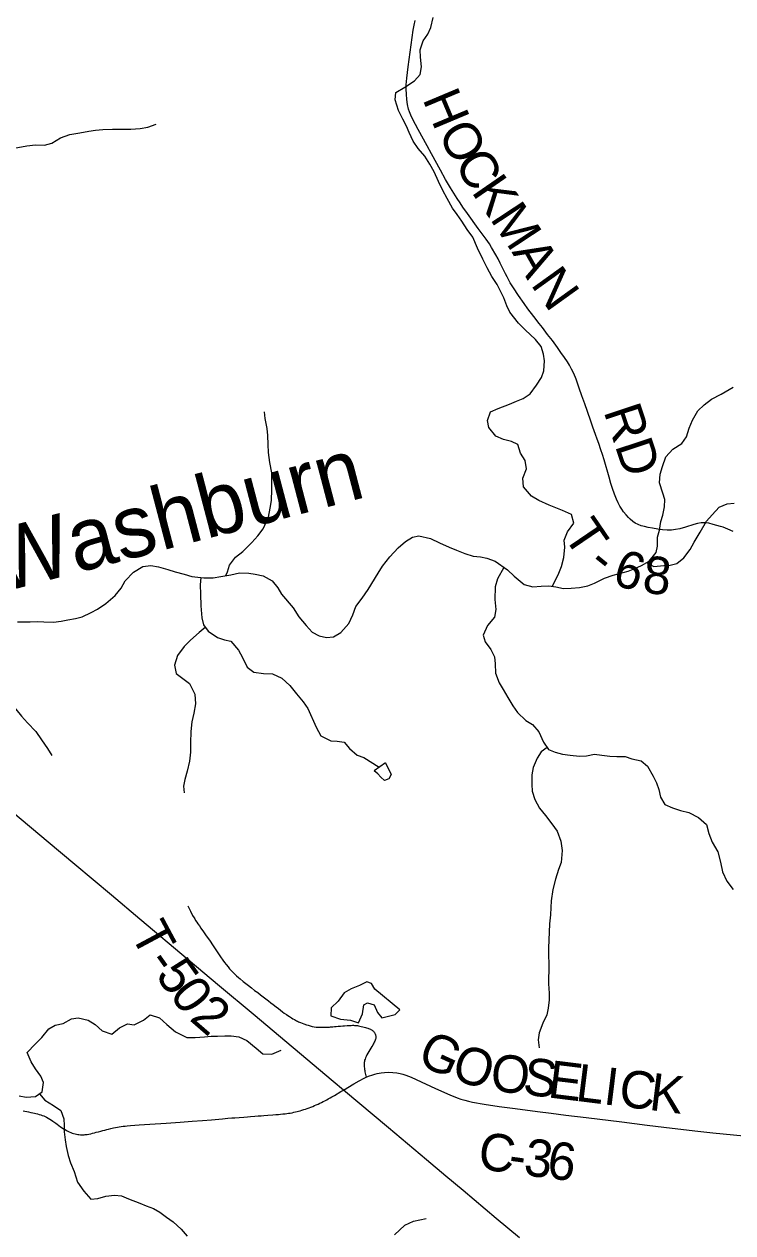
# Model space of a CAD drawing. Extents: x 1451455 to 1749751, y 218250 to 574981.
# Drawn here: x 1588005 to 1593685, y 302693 to 312388 of the extents above; entities that cross this region are included whole.
import ezdxf

# ---------------------------------------------------------------- set-up
doc = ezdxf.new("R2010")
doc.units = 0
for name, color, linetype in [('GM_X_County_Road', 7, 'Continuous'), ('GM_X_County_Road_Text', 7, 'Continuous'), ('GM_X_Minor_Lake', 7, 'Continuous'), ('GM_X_Minor_River', 7, 'Continuous'), ('GM_X_Minor_River_Text', 7, 'Continuous'), ('GM_X_Township_Road', 7, 'Continuous'), ('GM_X_Township_Road_Text', 7, 'Continuous'), ('GM_X_US_Route', 7, 'Continuous')]:
    doc.layers.add(name, color=color, linetype=linetype)

msp = doc.modelspace()

# ---------------------------------------------------------------- linework, layer by layer
at = {"layer": 'GM_X_County_Road'}
for points in [[(1590746, 303940.5), (1590764.6, 303949.2), (1590798.8, 303961.7), (1590815.6, 303966.6), (1590834, 303971.4), (1590866.7, 303977.4), (1590893.1, 303980.2), (1590926.2, 303981.2), (1590959.4, 303979.7), (1590992.3, 303975.6), (1591018.4, 303970.6), (1591040.4, 303964.8), (1591063, 303958), (1591084.7, 303950), (1591106, 303941.1), (1591148.2, 303922.6), (1591303.3, 303851.3), (1591417, 303800.5), (1591474.5, 303777), (1591504.4, 303766), (1591536.3, 303756.2), (1591566, 303748.2), (1591599.6, 303740.6), (1591693, 303724.3), (1591813.2, 303707.2), (1591940, 303690.6), (1592118.8, 303666.7), (1592229.3, 303651.9), (1592346.4, 303637.2), (1592509.3, 303618.1), (1592795.8, 303583.1), (1592997.5, 303557.7), (1593199.4, 303533.7), (1593404.7, 303509.4), (1593525.2, 303495.7), (1593773.3, 303470.8)], [(1590563.8, 303838.3), (1590648.2, 303887.1), (1590690.7, 303912.2), (1590731.5, 303933.8), (1590746, 303940.5)], [(1587996.9, 303672.5), (1588010.8, 303669), (1588026, 303665.5), (1588039.9, 303662.5), (1588058.6, 303658.6), (1588075.1, 303655.1), (1588086.8, 303652.5), (1588098.5, 303649.9), (1588111.1, 303646.8), (1588124.5, 303643), (1588138.4, 303638.6), (1588149.7, 303634.7), (1588161.4, 303630.4), (1588172.3, 303626), (1588182.7, 303621.2), (1588197.4, 303613.4), (1588210.5, 303605.6), (1588223.1, 303597.4), (1588235.2, 303588.7), (1588249.5, 303578.7), (1588258.6, 303571.8), (1588269.5, 303563.5), (1588283.4, 303553.5), (1588296.4, 303544.4), (1588310.7, 303535.3), (1588321.5, 303527.4), (1588333.8, 303521.1), (1588344.6, 303514.9), (1588355, 303509.3), (1588366.3, 303503.6), (1588380.2, 303497.1), (1588390.6, 303493.2), (1588399.8, 303489.6), (1588412.7, 303486.3), (1588423.1, 303484.1), (1588434, 303482.4), (1588444.4, 303481.1), (1588455.7, 303480.2), (1588467, 303479.7), (1588476.5, 303479.7), (1588485.6, 303479.5), (1588494.8, 303480.6), (1588509.5, 303482.4), (1588522.5, 303485), (1588538.6, 303488.4), (1588553.4, 303491.9), (1588567.7, 303495.4), (1588582.9, 303499.3), (1588601.5, 303504.1), (1588620.6, 303509.3), (1588634.5, 303513.2), (1588651, 303517.5), (1588666.6, 303521.4), (1588680.5, 303524.9), (1588698.8, 303528.8), (1588721.2, 303534.2), (1588737.2, 303537.5), (1588752.1, 303539.6), (1588766.9, 303542.7), (1588781.7, 303545.3), (1588798.1, 303547.5), (1588814.2, 303549.6), (1588831.1, 303551.4), (1588856.3, 303553.5), (1588893.2, 303556.6), (1588926.6, 303558.7), (1589013.4, 303564.8), (1589144.1, 303573.5), (1589256, 303581.7), (1589351.5, 303589.1), (1589433.1, 303595.2), (1589505.6, 303600.4), (1589594.2, 303608.2), (1589638.4, 303611.6), (1589668.4, 303614.3), (1589694, 303616), (1589727.8, 303618.7), (1589766, 303621.7), (1589795.5, 303623.8), (1589820.3, 303626), (1589853.3, 303628.6), (1589879.3, 303630.4), (1589904, 303632.1), (1589926.2, 303633.8), (1589957.4, 303636), (1589998.2, 303639.5), (1590022.5, 303641.2), (1590043.8, 303643), (1590060.7, 303644.7), (1590077.2, 303646.4), (1590096.8, 303648.6), (1590110.6, 303650.3), (1590122.8, 303652.1), (1590136.7, 303654.2), (1590151.9, 303656.8), (1590166.6, 303659.9), (1590180.3, 303662.9), (1590192.2, 303666), (1590203.5, 303668.8), (1590216.5, 303672.5), (1590230.4, 303676.4), (1590247.8, 303681.6), (1590260.4, 303685.9), (1590274.3, 303690.7), (1590288.2, 303695.9), (1590302, 303701.1), (1590317.7, 303707.2), (1590332.9, 303713.3), (1590345.9, 303719.1), (1590361.1, 303725.8), (1590375.4, 303732.1), (1590388.8, 303738.9), (1590401.9, 303745.4), (1590415.7, 303752.3), (1590430.1, 303760.2), (1590442.2, 303766.6), (1590456.6, 303774.9), (1590470.4, 303783.2), (1590491.9, 303795.7), (1590544.4, 303826.5), (1590563.8, 303838.3)]]:
    msp.add_lwpolyline(points, dxfattribs=at)
at = {"layer": 'GM_X_Minor_Lake'}
for points in [[(1590815.2, 304647.8), (1590787.8, 304694.2), (1590751.9, 304706.7), (1590693.5, 304677.5), (1590625.1, 304650.3), (1590570.6, 304619), (1590521.7, 304551.6), (1590465, 304498.3), (1590464.2, 304434.3), (1590539.9, 304407.2), (1590621.9, 304400.2), (1590683.6, 304377.3), (1590716.6, 304448.9), (1590727.5, 304520.9), (1590757.7, 304538.5), (1590809.6, 304521.8), (1590836.8, 304459.4), (1590872.3, 304418.8), (1590924.5, 304430.2), (1590978.7, 304445.5), (1591017.2, 304481)], [(1591017.2, 304481), (1590815.2, 304647.8)]]:
    msp.add_lwpolyline(points, dxfattribs=at)
at = {"layer": 'GM_X_Minor_River'}
for points in [[(1592236.7, 307878.4), (1592264.1, 307927.8), (1592290.9, 307983.5), (1592311.5, 308037.3), (1592330.5, 308111.2), (1592339.5, 308193.1), (1592332.3, 308249.3), (1592359.1, 308315), (1592412.1, 308386.4), (1592390.9, 308454.7), (1592321.3, 308487.7), (1592265.5, 308508.5), (1592213.7, 308531.2), (1592130.1, 308566.3), (1592072.5, 308603.1), (1592007.4, 308678.1), (1592002.3, 308746.2), (1592031.3, 308821.9), (1592020.1, 308888.2), (1591982.8, 308946.7), (1591961.7, 309017.1), (1591909.9, 309039.8), (1591848.1, 309056.6), (1591784.4, 309083.5), (1591729.2, 309154.3), (1591719.9, 309208.5), (1591742.8, 309278.3), (1591805.2, 309305.5), (1591895.7, 309340.3), (1591950.1, 309365.6), (1592004.4, 309386.9), (1592060.9, 309422.2), (1592111.8, 309491.6), (1592152.6, 309553.1), (1592169.3, 309607), (1592176.3, 309687), (1592167, 309741.2), (1592147.8, 309803.5), (1592104.5, 309858.1), (1592021.4, 309935.3), (1591968, 309990.1), (1591899.1, 310079.1), (1591873.7, 310129.5), (1591848.5, 310194), (1591823.1, 310246.3), (1591795.8, 310300.8), (1591754.6, 310365.4), (1591717.4, 310434), (1591682.3, 310504.5), (1591639.3, 310591.2), (1591600.4, 310679.8), (1591555.2, 310742.5), (1591512, 310809.2), (1591474.6, 310861.7), (1591439.2, 310912.3), (1591396.2, 310988.9), (1591361, 311053.5), (1591325.8, 311126), (1591290.8, 311204.6), (1591255.5, 311265.1), (1591216.3, 311329.7), (1591163.1, 311390.5), (1591121.8, 311451.1), (1591090.6, 311519.6), (1591069.2, 311570), (1591039.9, 311626.4), (1591004.8, 311697), (1590977.8, 311781.5), (1590984.6, 311841.4), (1591055.2, 311882.5), (1591133.9, 311933.6), (1591178.6, 311985), (1591189.4, 312047), (1591182.3, 312123.1), (1591179.1, 312183.3), (1591202, 312255), (1591240.7, 312308.6), (1591265.4, 312362.3), (1591282.5, 312442.2)], [(1587597, 311422.2), (1587686, 311386.7), (1587756, 311381.8), (1587828.1, 311386.8), (1587890.2, 311390), (1587954.4, 311399.1), (1588026.6, 311412.2), (1588094.7, 311419.3), (1588168.8, 311418.3), (1588227, 311433.6), (1588295.6, 311476.7), (1588372.1, 311503.7), (1588450.3, 311516.7), (1588524.5, 311529.8), (1588576.7, 311537.1), (1588636.8, 311544.3), (1588712.9, 311547.3), (1588785, 311546.3), (1588861, 311547.3), (1588935.1, 311550.3), (1588995.4, 311563.5), (1589061.7, 311586.7)], [(1593139.1, 308574.9), (1593123.7, 308627.1), (1593096.7, 308709.6), (1593103.6, 308779.6), (1593120.4, 308839.4), (1593147.4, 308919.1), (1593204.2, 308978.5), (1593276.9, 309023.5), (1593313.6, 309077.1), (1593336.5, 309148.9), (1593361.3, 309212.6), (1593404.3, 309286.1), (1593455, 309335.5), (1593515.6, 309380.7), (1593592.2, 309421.8), (1593687, 309476.5)], [(1589621.2, 307964.8), (1589634.7, 307994.9), (1589651.4, 308048.7), (1589698.3, 308112.1), (1589756.9, 308159.4), (1589829.9, 308230.5), (1589878.6, 308284), (1589921.3, 308339.5), (1589962.6, 308433), (1589977.5, 308504.9), (1589986.3, 308568.8), (1589989.4, 308654.9), (1589990.3, 308723), (1589989.1, 308789.1), (1589974.1, 308871.3), (1589963.2, 308953.6), (1589962, 309017.7), (1589958.9, 309089.8), (1589953.6, 309145.9), (1589936.6, 309224.3), (1589931.3, 309278.4)], [(1587950.2, 307594.7), (1588052.3, 307593.4), (1588108.4, 307596.6), (1588162.4, 307593.9), (1588240.4, 307590.9), (1588302.6, 307600.1), (1588354.7, 307609.4), (1588416.9, 307620.6), (1588469.1, 307633.9), (1588541.7, 307669), (1588594, 307696.3), (1588658.7, 307741.5), (1588733.5, 307804.6), (1588782.3, 307864), (1588815.1, 307923.6), (1588880.1, 307992.9), (1588956.7, 308037.9), (1589020.8, 308045.1), (1589080.8, 308036.2), (1589156.5, 308013.2), (1589214.4, 307994.4), (1589288.2, 307977.4), (1589350, 307958.6), (1589446, 307947.3), (1589520, 307946.3), (1589582.2, 307957.5), (1589662.5, 307972.5), (1589730.7, 307987.6), (1589804.7, 307984.6), (1589856.7, 307977.9), (1589920.6, 307963), (1589994.1, 307922), (1590039.5, 307867.4), (1590066.8, 307814.9), (1590161.5, 307705.6), (1590206.6, 307634.9), (1590265.8, 307566), (1590313.2, 307511.3), (1590368.8, 307480.6), (1590428.7, 307467.8), (1590484.9, 307475), (1590543.3, 307508.3), (1590606.3, 307581.5), (1590639.2, 307649.2), (1590664.1, 307716.9), (1590715, 307784.3), (1590761.9, 307853.8), (1590843.6, 307984.8), (1590878.4, 308040.4), (1590935.4, 308115.7), (1591002.3, 308186.9), (1591061, 308238.2), (1591117.5, 308273.5), (1591167.7, 308284.8), (1591261.5, 308261.6), (1591335.2, 308228.5), (1591412.8, 308193.5), (1591470.5, 308168.7), (1591538.2, 308141.7), (1591604, 308120.8), (1591662, 308116.1), (1591713.9, 308105.4), (1591779.6, 308080.5), (1591878.8, 308011.1), (1591932.2, 307960.3), (1592013.5, 307893.1), (1592083.3, 307876.2), (1592149.4, 307881.3), (1592209.5, 307882.5), (1592267.4, 307873.7), (1592327.3, 307862.9), (1592389.4, 307864.1), (1592457.5, 307869.2), (1592523.8, 307884.3), (1592576.1, 307903.6), (1592656.7, 307944.6), (1592725, 307969.7), (1592845.5, 308000.2), (1592899.8, 308021.5), (1592952.2, 308046.8), (1593014.7, 308082), (1593069.6, 308149.3), (1593080.3, 308201.2), (1593081.2, 308273.3), (1593097.9, 308329.1), (1593108.8, 308399.1), (1593123.5, 308450.9), (1593136.3, 308516.8), (1593139.1, 308574.9)], [(1592994.2, 308070.4), (1593052.2, 308037.4), (1593132.4, 308046.4), (1593182.4, 308049.7), (1593236.7, 308063), (1593293.2, 308106.3), (1593342.2, 308175.7), (1593374.9, 308233.3), (1593424, 308314.8), (1593475.2, 308402.2), (1593519.9, 308453.6), (1593576.6, 308513), (1593641.1, 308540.1), (1593697.2, 308545.4)], [(1591850.3, 308031), (1591797.9, 307940.1), (1591779, 307874.2), (1591777.7, 307772.1), (1591786.7, 307691.9), (1591773.9, 307632), (1591719, 307564.7), (1591684, 307487.1), (1591699.4, 307432.8), (1591744.6, 307372.2), (1591773.9, 307313.7), (1591779.2, 307257.6), (1591782.2, 307181.5), (1591811.3, 307105), (1591844.6, 307050.5), (1591881.9, 306987.9), (1591923, 306919.3), (1591958.4, 306866.8), (1592025.6, 306803.8), (1592079.3, 306771.1), (1592130.6, 306712.3), (1592167.5, 306627.8), (1592208.8, 306569.1), (1592260.6, 306548.4), (1592320.5, 306533.6), (1592382.4, 306524.8), (1592456.4, 306515.8), (1592512.4, 306519), (1592576.7, 306532.2), (1592636.6, 306523.4), (1592700.6, 306516.5), (1592754.6, 306513.8), (1592822.6, 306512.9), (1592876.4, 306494.2), (1592950.3, 306479.2), (1593001.8, 306436.4), (1593046.8, 306355.8), (1593074.2, 306303.3), (1593093.5, 306249), (1593106.7, 306186.8), (1593140, 306128.3), (1593201.7, 306101.4), (1593265.5, 306080.5), (1593333.4, 306063.6), (1593408.9, 306024.6), (1593474.2, 305967.6), (1593493.4, 305897.3), (1593518.5, 305826.9), (1593565.5, 305748.2), (1593586.5, 305665.9), (1593601.6, 305589.6), (1593636.6, 305515), (1593687.8, 305448.3)], [(1589422.1, 307950.1), (1589415.2, 307891.7), (1589418.3, 307815.5), (1589421.1, 307723.4), (1589429.9, 307625.2), (1589441.2, 307571), (1589478.6, 307520.4), (1589554, 307469.4), (1589609.8, 307450.6), (1589661.7, 307437.9), (1589722.8, 307367), (1589756.1, 307308.5), (1589793.2, 307231.9), (1589844.7, 307189.2), (1589922.6, 307180.2), (1589996.7, 307177.2), (1590070.3, 307142.2), (1590135.6, 307083.2), (1590186.8, 307016.5), (1590240, 306953.7), (1590279.4, 306899.1), (1590345.5, 306750.1), (1590382.7, 306679.5), (1590462.2, 306638.4), (1590514.2, 306635.7), (1590570.2, 306629), (1590611.6, 306578.4), (1590675, 306525.5), (1590726.8, 306506.8), (1590850.8, 306428.1)], [(1587704.9, 307618.8), (1587701.5, 307554), (1587724.6, 307485.6), (1587739.8, 307423.3), (1587748.7, 307335.1), (1587773.6, 307240.7), (1587786.9, 307188.5), (1587802.1, 307128.2), (1587829.4, 307063.8), (1587858.6, 307001.3), (1587895.9, 306944.7), (1587937.3, 306894.1), (1587984.6, 306837.5), (1588032, 306784.8), (1588099.2, 306715.8), (1588144.3, 306647.1), (1588191.5, 306578.4), (1588226.8, 306521.9)], [(1589456.9, 307549.7), (1589408.4, 307509.3), (1589339.5, 307446.2), (1589286.8, 307396.8), (1589233.9, 307325.4), (1589208.9, 307245.7), (1589222, 307179.4), (1589275.6, 307138.7), (1589329.1, 307099.9), (1589372, 307013.3), (1589377.1, 306935.1), (1589364.1, 306861.2), (1589349.2, 306791.3), (1589340.2, 306713.4), (1589339.1, 306623.3), (1589338.1, 306549.2), (1589329.2, 306477.3), (1589312.1, 306395.4), (1589293.3, 306329.6), (1589282.6, 306275.7), (1589287.9, 306223.6)], [(1592197.2, 306585.6), (1592148.5, 306551.9), (1592117.9, 306500.3), (1592084.9, 306426.6), (1592074.1, 306366.7), (1592073.1, 306288.7), (1592076.5, 306236.6), (1592097.6, 306168.2), (1592134.8, 306099.6), (1592184.1, 306040.9), (1592235.3, 305974.2), (1592276.6, 305915.6), (1592305.6, 305835.1), (1592316.6, 305758.9), (1592309.4, 305664.9), (1592288.7, 305607.1), (1592263.6, 305529.4), (1592242.6, 305447.6), (1592229.4, 305355.7), (1592226.7, 305303.6), (1592224, 305243.6), (1592217, 305171.7), (1592212.2, 305105.7), (1592209.4, 305043.6), (1592206.6, 304977.6), (1592207.9, 304927.5), (1592210.9, 304843.4), (1592208.9, 304691.3), (1592212, 304615.2), (1592213.3, 304561.1), (1592204.4, 304495.2), (1592195.7, 304441.3), (1592162.8, 304373.6), (1592133.8, 304298), (1592125.1, 304242), (1592132.3, 304175.9)], [(1590900.4, 306462.4), (1590947.2, 306369.7), (1590928.7, 306333.9), (1590894.5, 306320.4), (1590864.9, 306348.8), (1590839.2, 306375.2), (1590809.5, 306399.6)], [(1590900.4, 306462.4), (1590809.5, 306399.6)], [(1587965.8, 303790.8), (1588021.7, 303780.1), (1588095.9, 303787.1), (1588148.4, 303824.4), (1588159.3, 303898.3), (1588138, 303948.7), (1588094.7, 304007.3), (1588061.4, 304063.8), (1588028.3, 304138.3), (1588093.2, 304207.5), (1588145.9, 304258.8), (1588202.9, 304328.1), (1588253.3, 304357.5), (1588317.5, 304372.6), (1588384.1, 304409.8), (1588438.2, 304417.1), (1588518.1, 304400), (1588573.6, 304363.2), (1588631.1, 304314.5), (1588706.8, 304285.4), (1588769.5, 304336.6), (1588831.9, 304369.8), (1588885.9, 304361.1), (1588960.4, 304400.2), (1589015, 304441.5), (1589088.8, 304418.5), (1589148.1, 304363.7), (1589217.4, 304304.7), (1589308.9, 304259.4), (1589375, 304258.6), (1589449.1, 304265.6), (1589503.3, 304270.9), (1589553.3, 304270.2), (1589613.4, 304273.4), (1589665.4, 304272.7), (1589725.4, 304263.9), (1589789.1, 304237.1), (1589864.3, 304174), (1589917.8, 304129.2), (1589989.8, 304126.3), (1590064.3, 304157.3)], [(1588126.8, 303809.1), (1588169.5, 303756.1), (1588239.1, 303715.1), (1588298.6, 303674.3), (1588321.8, 303608), (1588325.1, 303553.9), (1588326.4, 303503.8), (1588333.6, 303439.7), (1588342.9, 303385.5), (1588358, 303313.2), (1588377.3, 303255), (1588404.4, 303184.5), (1588433.3, 303098.1), (1588484.5, 303027.4), (1588539.7, 302962.6), (1588595.8, 302967.8), (1588660.1, 302987), (1588728.3, 302996.1), (1588784.3, 302989.4), (1588840, 302964.6), (1588931.6, 302931.4), (1588983.4, 302908.7), (1589041.2, 302887.9), (1589092.9, 302859.2), (1589146.4, 302818.4), (1589200, 302781.7), (1589263.3, 302722.8), (1589312.6, 302666.1)], [(1590974.1, 302676.1), (1591055.2, 302755.1), (1591125.7, 302786.1), (1591226, 302808.8)]]:
    msp.add_lwpolyline(points, dxfattribs=at)
at = {"layer": 'GM_X_Township_Road'}
for points in [[(1593587.1, 308359.9), (1593528.5, 308376.3), (1593492.7, 308384.9), (1593472.7, 308388.2), (1593453.2, 308389.7), (1593432.8, 308389.2), (1593401.5, 308383.8), (1593371.5, 308375.2), (1593306.2, 308353.3), (1593261.7, 308341.5), (1593226.3, 308334.6), (1593194.1, 308330.6), (1593159.8, 308329.6), (1593121.9, 308332.3), (1593084.6, 308336.5), (1593040.7, 308344.4), (1593007.4, 308350.4), (1592976.4, 308358.2), (1592951.5, 308365.6), (1592926.7, 308374.3), (1592903.6, 308385.6), (1592884.1, 308398.9), (1592862, 308418.1), (1592847.9, 308431.7), (1592830.5, 308451.3), (1592810.3, 308477), (1592795.7, 308498.7), (1592780, 308523.4), (1592766.3, 308549.4), (1592752.8, 308579), (1592736.9, 308618.3), (1592720.9, 308664.3), (1592708.4, 308704.8), (1592693.4, 308754.7), (1592653.8, 308892.9), (1592640.1, 308936.7), (1592627.6, 308974), (1592610.7, 309023.6), (1592597.7, 309060.7), (1592584.5, 309097.8), (1592563.6, 309156.5), (1592544, 309212.1), (1592498.4, 309341.9), (1592475.9, 309406.6), (1592454.7, 309468.5), (1592429.8, 309539.7), (1592410.7, 309585), (1592393.4, 309620.4), (1592376.1, 309651.9), (1592359, 309679.7), (1592335.6, 309715.1), (1592307.5, 309755.2), (1592279.6, 309795.3), (1592238.9, 309850.7), (1592200.6, 309899.8), (1592158.4, 309954.1), (1592132.2, 309987.6), (1592090.5, 310042.4), (1592043.4, 310105.4), (1592012.6, 310147.8), (1591967.5, 310212.3), (1591927.4, 310272.3), (1591900.7, 310314.1), (1591877.1, 310360.5), (1591863.4, 310386.6), (1591842.8, 310427.6), (1591820.6, 310471.4), (1591803.7, 310506.1), (1591786.7, 310538.6), (1591751.5, 310597.8), (1591734, 310625.5), (1591707.5, 310663), (1591644, 310750.6), (1591558, 310870.5), (1591522.4, 310921.5), (1591498.8, 310956.6), (1591476.6, 310990.6), (1591423.2, 311075.6), (1591383, 311143.2), (1591340.9, 311217.2), (1591269.7, 311348.9), (1591235, 311412.2), (1591162.3, 311544.5), (1591121, 311622.8), (1591104.5, 311658.5), (1591093.9, 311686), (1591086.9, 311707.9), (1591078.6, 311743), (1591072.4, 311785.1), (1591068.7, 311827.6), (1591066.9, 311867), (1591067.4, 311903), (1591071.5, 311955.3), (1591082.4, 312046.5), (1591121.9, 312339.1), (1591129.9, 312381), (1591139.4, 312419.2)], [(1593686.9, 308319.7), (1593645.4, 308338.6), (1593609, 308352.9), (1593587.1, 308359.9)], [(1589315.9, 305316.9), (1589338.4, 305272.7), (1589355.2, 305239.4), (1589366.3, 305219.5), (1589371.8, 305210.8), (1589379.6, 305199.1), (1589389.2, 305184.5), (1589397.9, 305171.7), (1589409.2, 305155.7), (1589421.8, 305137.4), (1589443.4, 305106.6), (1589464, 305076.7), (1589489.4, 305039.4), (1589519, 304995.9), (1589541.3, 304962.5), (1589563.7, 304930), (1589578.4, 304908.2), (1589597.2, 304881.5), (1589611.4, 304862.3), (1589624, 304845.3), (1589639.6, 304825.8), (1589651.9, 304811.9), (1589666.5, 304795.8), (1589678.8, 304783.1), (1589693, 304768.9), (1589707.1, 304755.8), (1589722.9, 304741.6), (1589736.8, 304729.9), (1589760.7, 304710.3), (1589781.6, 304693.4), (1589803, 304676.3), (1589827.6, 304657), (1589852.3, 304638.1), (1589876.8, 304619.6), (1589899.3, 304602.4), (1589930.8, 304578.4), (1589963.4, 304553.7), (1589982.9, 304538.5), (1590001.6, 304524.2), (1590025.5, 304505.5), (1590043.2, 304491.6), (1590058.9, 304479.4), (1590076.7, 304465.6), (1590089.7, 304455.6), (1590107.1, 304443.4), (1590118.8, 304435.6), (1590131.8, 304427.3), (1590146.6, 304418.3), (1590159.2, 304410.9), (1590170.6, 304404), (1590180.8, 304398.3), (1590188.5, 304394.5), (1590196.9, 304390.1), (1590204.3, 304386.6), (1590219.5, 304379.6), (1590233.4, 304374), (1590247.2, 304368.8), (1590266.8, 304361.8), (1590280.3, 304357.5), (1590296.3, 304353.1), (1590313.2, 304349.2), (1590329.3, 304346.2), (1590344.9, 304344), (1590361, 304342.7), (1590384, 304341.8), (1590401.1, 304341.5), (1590415.4, 304341.8), (1590429.3, 304342.5), (1590440.8, 304343.2), (1590451.7, 304343.9), (1590461.7, 304344.6), (1590469.3, 304345), (1590479, 304345.7), (1590492.5, 304347.1), (1590506.4, 304348.4), (1590522, 304349.7), (1590540.7, 304351.4), (1590558, 304353.1), (1590571.7, 304354.4), (1590592.8, 304355.7), (1590608.4, 304356.5), (1590618.3, 304356.8), (1590626.4, 304357), (1590635.9, 304357.5), (1590645.9, 304357.5), (1590653, 304357.3), (1590660.7, 304356.6), (1590669.4, 304355.7), (1590677.4, 304354.9), (1590686.1, 304353.6), (1590695.9, 304351.7), (1590706.9, 304349.2), (1590719.9, 304346.2), (1590731.2, 304343.3), (1590740.7, 304340.6), (1590749.4, 304337.9), (1590759.6, 304335), (1590766.1, 304332.6), (1590773.8, 304329.6), (1590780.7, 304326.3), (1590784.8, 304324.1), (1590789.8, 304321.1), (1590793.7, 304318.4), (1590797.4, 304315.7), (1590800.6, 304313.1), (1590804.3, 304309.6), (1590807.6, 304306.1), (1590810, 304303.1), (1590812.1, 304300.1), (1590814.5, 304295.8), (1590816.9, 304291.6), (1590818.9, 304287.7), (1590820.6, 304283.2), (1590821.9, 304279.2), (1590823.4, 304274), (1590824.3, 304270.6), (1590824.7, 304266.6), (1590824.9, 304262.5), (1590824.5, 304257.1), (1590823.7, 304252.4), (1590821.9, 304246.4), (1590818.4, 304237.5), (1590815, 304229.7), (1590811.7, 304222.6), (1590807.6, 304214.5), (1590802.8, 304206.2), (1590798.5, 304199.3), (1590790.7, 304186.7), (1590783.3, 304175), (1590774.6, 304160.6), (1590767.2, 304148.1), (1590759.4, 304133.7), (1590752.7, 304120.1), (1590746.4, 304106.8), (1590741.8, 304096.6), (1590737.5, 304086.7), (1590734, 304076.7), (1590731.9, 304067.1), (1590730.5, 304058), (1590729.6, 304050.6), (1590729.7, 304041.5), (1590730, 304033.4), (1590730.8, 304025.2), (1590731.9, 304013.7), (1590733.1, 304004.2), (1590734.9, 303993.8), (1590736.4, 303984), (1590738.6, 303974), (1590740.7, 303964), (1590743.3, 303952.3), (1590746, 303940.5)]]:
    msp.add_lwpolyline(points, dxfattribs=at)
at = {"layer": 'GM_X_US_Route'}
msp.add_lwpolyline([(1591974.2, 302652.1), (1591788.5, 302808.4), (1591522.9, 303032.8), (1591384.4, 303148.5), (1591229, 303279.7), (1590925.2, 303535.1), (1590563.8, 303838.3), (1590482.9, 303906.2), (1589840.1, 304446.6), (1589571.6, 304672.6), (1589320, 304883.2), (1588933.2, 305208.1), (1588704.9, 305400.4), (1588411.6, 305647.9), (1588197.8, 305826.7), (1587915.1, 306065.7)], dxfattribs=at)

# ---------------------------------------------------------------- texts
at = {"layer": 'GM_X_County_Road_Text'}
for s, rotation, p in [('G', 335.39672, (1591142.3, 304055.6)), ('O', 341.74929, (1591416.1, 303932.5)), ('O', 353.46289, (1591732.1, 303835.4)), ('S', 352.93569, (1591993.7, 303805.5)), ('E', 352.93452, (1592194.6, 303780.6)), ('L', 352.93452, (1592417.3, 303753)), ('I', 352.933, (1592640, 303725.4)), ('C', 352.93574, (1592762.2, 303710.2)), ('K', 352.93508, (1593006.7, 303679.9)), ('C', 352.20495, (1591632.9, 303207.8)), ('3', 352.39099, (1592000.2, 303157.6)), ('6', 353.15055, (1592187.7, 303132.6)), ('-', 352.24673, (1591877.3, 303174.4))]:
    msp.add_text(s, height=300, rotation=rotation, dxfattribs=at).set_placement(p)
at = {"layer": 'GM_X_Minor_River_Text'}
msp.add_text('Washburn', height=499.98, rotation=14.70276, dxfattribs=at).set_placement((1587809.5, 307824.7))
at = {"layer": 'GM_X_Township_Road_Text'}
for s, rotation, p in [('H', 292.79584, (1591194.9, 311789.4)), ('O', 299.38639, (1591313.7, 311512.2)), ('C', 300.61, (1591446.8, 311276.1)), ('K', 304.66854, (1591584.7, 311044.5)), ('M', 303.4263, (1591733.9, 310828.8)), ('A', 299.35766, (1591910.4, 310561.9)), ('N', 305.72188, (1592059.4, 310301.1)), ('RD', 288.28241, (1592647.4, 309284.5)), ('T', 304.23208, (1592317.5, 308291.2)), ('-', 321.18182, (1592509.1, 308034.9)), ('6', 341.51696, (1592706.5, 307902.3)), ('8', 354.50993, (1592954.1, 307828.3)), ('T', 298.16652, (1588851.3, 305093.4)), ('-', 305.35052, (1588978.8, 304860.8)), ('5', 305.61419, (1589051, 304759)), ('0', 306.97682, (1589163.2, 304602.5)), ('2', 319.08974, (1589321.5, 304404.5))]:
    msp.add_text(s, height=300, rotation=rotation, dxfattribs=at).set_placement(p)

doc.saveas('drawing.dxf')
